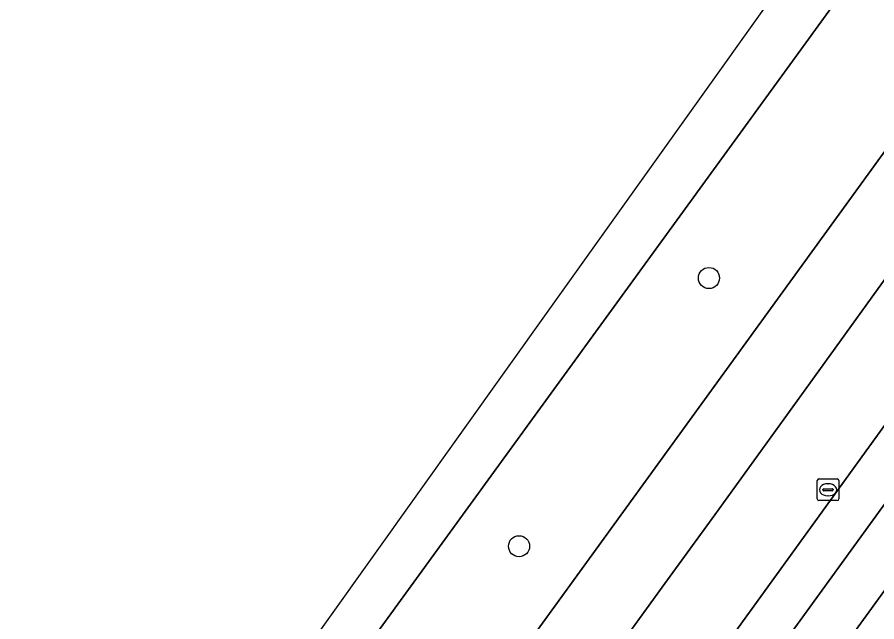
# Model space of a CAD drawing. Extents: x 160102 to 160934, y 382045 to 382923.
# Drawn here: x 160156.29 to 160196.14, y 382278.88 to 382306.9 of the extents above; entities that cross this region are included whole.
import ezdxf

# ---------------------------------------------------------------- set-up
doc = ezdxf.new("R2010")
doc.units = 0
for name, color, linetype in [('IMGEO_Berm_groen', 7, 'Continuous'), ('IMGEO_Boom', 7, 'Continuous'), ('IMGEO_Kolk', 7, 'Continuous'), ('IMGEO_OVBaan_gesloten', 7, 'Continuous'), ('IMGEO_Rijbaan_lokaal_gesloten', 7, 'Continuous'), ('IMGEO_Rijbaan_lokaal_open', 7, 'Continuous'), ('IMGEO_Voetpad_open', 7, 'Continuous')]:
    doc.layers.add(name, color=color, linetype=linetype)

msp = doc.modelspace()

# ---------------------------------------------------------------- linework, layer by layer
at = {"layer": 'IMGEO_Berm_groen'}
for points in [[(160249.716, 382387.135), (160241.999, 382375.5), (160237.958, 382369.491), (160232.786, 382361.903), (160228.076, 382354.969), (160223.233, 382348.042), (160218.035, 382340.57), (160212.852, 382333.289), (160207.787, 382326.257), (160178.492, 382285.961), (160153.158, 382251.113), (160152.266, 382250)], [(160157.826, 382247.361), (160159.74, 382250), (160183.373, 382282.577), (160223.206, 382337.486)]]:
    msp.add_lwpolyline(points, dxfattribs=at)
at = {"layer": 'IMGEO_Boom'}
for centre in [(160188.361, 382294.808), (160179.558, 382282.378)]:
    msp.add_circle(centre, 0.489, dxfattribs=at)
at = {"layer": 'IMGEO_Kolk'}
for p, q in [((160193.383, 382284.568), (160193.383, 382285.42)), ((160193.458, 382285.494), (160194.31, 382285.494)), ((160193.871, 382285.274), (160193.896, 382285.274)), ((160194.384, 382285.42), (160194.384, 382284.568)), ((160193.642, 382284.988), (160193.642, 382285)), ((160194.08, 382284.951), (160193.682, 382284.951)), ((160193.685, 382285.037), (160194.083, 382285.037)), ((160194.126, 382285), (160194.126, 382284.988)), ((160194.31, 382284.494), (160193.458, 382284.494)), ((160193.894, 382284.714), (160193.869, 382284.714))]:
    msp.add_line(p, q, dxfattribs=at)
for points in [[(160193.383, 382284.568), (160193.383, 382285.42)], [(160193.458, 382285.494), (160194.31, 382285.494)], [(160194.384, 382285.42), (160194.384, 382284.568)], [(160194.31, 382284.494), (160193.458, 382284.494)]]:
    msp.add_lwpolyline(points, dxfattribs=at)
for centre, radius, start, end in [((160193.46, 382285.418), 0.0765, 91.552, 178.448), ((160193.46, 382285.418), 0.0765, 91.552, 178.448), ((160194.308, 382285.418), 0.0765, 1.552, 88.448), ((160194.308, 382285.418), 0.0765, 1.552, 88.448), ((160193.682, 382284.997), 0.0403, 85.8775, 175.7526), ((160193.679, 382284.987), 0.0366, 178.938, 274.7102), ((160194.083, 382284.994), 0.043, 264.8664, 352.4533), ((160194.087, 382284.999), 0.0386, 1.7309, 96.639), ((160193.46, 382284.57), 0.0765, 181.552, 268.448), ((160193.46, 382284.57), 0.0765, 181.552, 268.448), ((160194.308, 382284.57), 0.0765, 271.552, 358.448), ((160194.308, 382284.57), 0.0765, 271.552, 358.448)]:
    msp.add_arc(centre, radius, start, end, dxfattribs=at)
for centre, major_axis, ratio, start_param, end_param in [((160193.87, 382284.994), (-0.387, 0.002), 0.722429, 4.712389, 7.853982), ((160193.895, 382284.994), (-0.39, 0.002), 0.717154, 1.570796, 4.712389)]:
    msp.add_ellipse(centre, major_axis=major_axis, ratio=ratio, start_param=start_param, end_param=end_param, dxfattribs=at)
at = {"layer": 'IMGEO_OVBaan_gesloten'}
msp.add_lwpolyline([(160204.91, 382295.921), (160209.015, 382305.284), (160189.517, 382278.317), (160182.7, 382268.89), (160188.479, 382274.629), (160189.486, 382275.629), (160192.026, 382278.151)], close=True, dxfattribs=at)
at = {"layer": 'IMGEO_Rijbaan_lokaal_gesloten'}
for points in [[(160152.266, 382250), (160153.158, 382251.113), (160178.492, 382285.961), (160207.787, 382326.257), (160212.852, 382333.289), (160218.035, 382340.57), (160223.233, 382348.042), (160228.076, 382354.969), (160232.786, 382361.903), (160237.958, 382369.491), (160241.999, 382375.5), (160249.716, 382387.135), (160248.546, 382387.998), (160180.965, 382293.377), (160150.117, 382250.187), (160145.171, 382242.117)], [(160223.206, 382337.486), (160183.373, 382282.577), (160159.74, 382250), (160157.826, 382247.361)], [(160143.871, 382214.385), (160148.094, 382210.855), (160148.254, 382212.316), (160148.783, 382216.257), (160149.528, 382220.211), (160150.523, 382224.115), (160151.754, 382227.946), (160153.185, 382231.678), (160154.79, 382235.339), (160156.582, 382238.916), (160158.719, 382242.359), (160160.981, 382245.655), (160170.172, 382258.34), (160186.317, 382280.652), (160188.631, 382283.837), (160193.26, 382290.223), (160197.852, 382296.6), (160202.467, 382302.938), (160207.086, 382309.322)], [(160207.086, 382309.322), (160202.467, 382302.938), (160197.852, 382296.6), (160193.26, 382290.223), (160188.631, 382283.837), (160186.317, 382280.652), (160170.172, 382258.34), (160160.981, 382245.655), (160158.719, 382242.359), (160156.582, 382238.916), (160154.79, 382235.339), (160153.185, 382231.678), (160151.754, 382227.946), (160150.523, 382224.115), (160149.528, 382220.211), (160148.783, 382216.257), (160148.254, 382212.316), (160148.094, 382210.855), (160152.208, 382207.417), (160152.406, 382209.987), (160152.692, 382212.992), (160152.774, 382214.023)], [(160163.003, 382242.288), (160168.481, 382250), (160168.792, 382250.438), (160178.408, 382263.675), (160180.903, 382267.105), (160182.7, 382268.89), (160189.517, 382278.317), (160209.015, 382305.284)]]:
    msp.add_lwpolyline(points, dxfattribs=at)
at = {"layer": 'IMGEO_Rijbaan_lokaal_open'}
msp.add_lwpolyline([(160211.682, 382292.936), (160219.49, 382303.761), (160221.25, 382306.189), (160226.384, 382313.267), (160228.135, 382315.681), (160233.432, 382323.015), (160235.19, 382325.452), (160238.914, 382330.614), (160240.647, 382333.016), (160244.878, 382338.87), (160246.644, 382341.3), (160251.374, 382347.808), (160253.159, 382350.263), (160256.891, 382355.398), (160258.64, 382357.805), (160263.418, 382364.395), (160265.16, 382366.799), (160268.564, 382371.497), (160269.254, 382372.449), (160265.141, 382375.329), (160257.638, 382364.962), (160210.95, 382300.202), (160193.147, 382275.71), (160177.488, 382254.16)], dxfattribs=at)
at = {"layer": 'IMGEO_Voetpad_open'}
for points in [[(160211.41, 382305.047), (160211.552, 382305.243), (160209.603, 382306.625), (160209.015, 382305.284), (160204.91, 382295.921), (160192.026, 382278.151), (160189.486, 382275.629), (160190.566, 382274.667), (160191.875, 382274.96)], [(160193.147, 382275.71), (160210.95, 382300.202)]]:
    msp.add_lwpolyline(points, dxfattribs=at)

doc.saveas('drawing.dxf')
